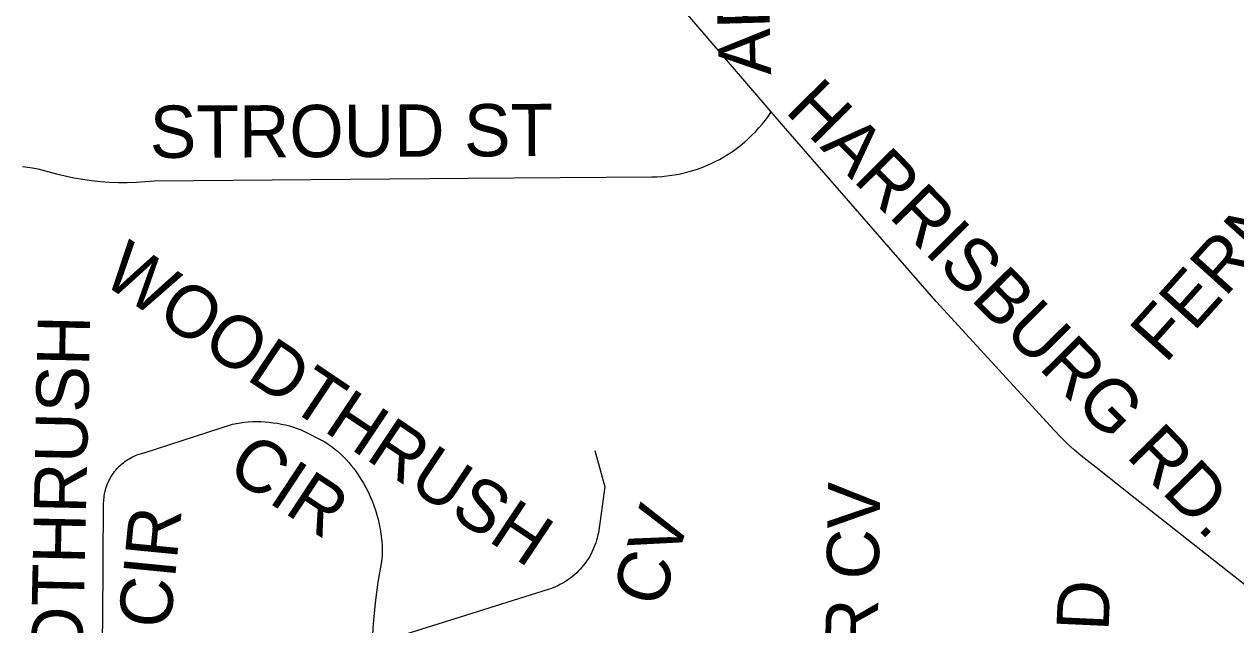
# Model space of a CAD drawing. Extents: x 1670563 to 1761545, y 515755 to 578944.
# Drawn here: x 1696373 to 1698114, y 540693 to 541555 of the extents above; entities that cross this region are included whole.
import ezdxf

# ---------------------------------------------------------------- set-up
doc = ezdxf.new("R2010")
doc.units = 0
doc.layers.add('STREETCL', color=7, linetype='Continuous')
doc.layers.add('STRNAMES', color=7, linetype='Continuous')

msp = doc.modelspace()

# ---------------------------------------------------------------- linework, layer by layer
at = {"layer": 'STREETCL'}
for points in [[(1697446.4, 541428.7), (1697291.6, 541609.1)], [(1696370.8, 541350.6), (1696378.2, 541349.7), (1696385.5, 541348.4), (1696392.8, 541347), (1696400, 541345.3), (1696407.2, 541343.3), (1696419.6, 541339.9), (1696432.1, 541337), (1696444.7, 541334.4), (1696457.4, 541332.2), (1696470.1, 541330.5), (1696482.9, 541329.1), (1696495.8, 541328.2), (1696508.6, 541327.7), (1696521.5, 541327.6), (1696534.3, 541328), (1696547.2, 541328.7), (1696560, 541329.9), (1697011.5, 541333.7), (1697274.7, 541335.7), (1697281.9, 541335.8), (1697289.2, 541336.3), (1697296.4, 541337), (1697303.6, 541337.9), (1697310.8, 541339.1), (1697317.9, 541340.5), (1697325, 541342.2), (1697332, 541344.1), (1697338.9, 541346.3), (1697345.7, 541348.7), (1697352.5, 541351.4), (1697359.2, 541354.3), (1697365.7, 541357.4), (1697372.2, 541360.7), (1697378.5, 541364.3), (1697384.7, 541368.1), (1697390.7, 541372.1), (1697396.7, 541376.3), (1697402.4, 541380.7), (1697408, 541385.4), (1697413.5, 541390.2), (1697418.7, 541395.2), (1697423.8, 541400.3), (1697428.7, 541405.7), (1697433.5, 541411.2), (1697438, 541416.9), (1697442.3, 541422.7), (1697446.4, 541428.7)], [(1698144.6, 540736.3), (1697969.2, 540874), (1697913.3, 540918.4), (1697891.5, 540935.2), (1697881.4, 540943.9), (1697871.6, 540953), (1697862.1, 540962.4), (1697852.9, 540972.1), (1697683.4, 541156.6), (1697466.9, 541404.8), (1697446.4, 541428.7)], [(1696483.2, 540542), (1696486.2, 540698.4), (1696487.5, 540867.5), (1696487.6, 540870.1), (1696487.8, 540872.6), (1696488, 540875.2), (1696488.3, 540877.7), (1696488.7, 540880.2), (1696489.2, 540882.7), (1696489.8, 540885.2), (1696490.5, 540887.7), (1696491.3, 540890.1), (1696492.1, 540892.6), (1696493, 540895), (1696494, 540897.3), (1696495.1, 540899.6), (1696496.3, 540901.9), (1696497.5, 540904.2), (1696498.8, 540906.3), (1696500.2, 540908.5), (1696501.7, 540910.6), (1696503.2, 540912.6), (1696504.8, 540914.6), (1696506.5, 540916.6), (1696508.2, 540918.5), (1696510, 540920.3), (1696511.9, 540922), (1696513.8, 540923.7), (1696515.8, 540925.4), (1696517.8, 540926.9), (1696519.9, 540928.4), (1696522.1, 540929.8), (1696524.2, 540931.1), (1696526.5, 540932.4), (1696528.7, 540933.6), (1696531.1, 540934.7), (1696533.4, 540935.7), (1696535.8, 540936.7), (1696538.2, 540937.5), (1696540.6, 540938.3), (1696543.1, 540939), (1696545.6, 540939.6), (1696672.4, 540980.7), (1696678.2, 540981.8), (1696684.1, 540982.7), (1696689.9, 540983.4), (1696695.8, 540983.9), (1696701.7, 540984.3), (1696707.6, 540984.4), (1696713.5, 540984.3), (1696719.4, 540984), (1696725.3, 540983.5), (1696731.2, 540982.8), (1696737, 540981.9), (1696742.8, 540980.8), (1696748.6, 540979.6), (1696754.3, 540978.1), (1696760, 540976.4), (1696765.6, 540974.5), (1696771.1, 540972.5), (1696805.2, 540955.4), (1696809.9, 540952.2), (1696814.5, 540948.9), (1696819, 540945.4), (1696823.4, 540941.8), (1696827.6, 540938), (1696831.7, 540934.1), (1696835.7, 540930), (1696839.5, 540925.8), (1696843.2, 540921.5), (1696846.7, 540917.1), (1696850.1, 540912.5), (1696853.3, 540907.8), (1696857.1, 540901.9), (1696860.8, 540895.9), (1696864.2, 540889.8), (1696867.4, 540883.5), (1696870.3, 540877.1), (1696873.1, 540870.7), (1696875.6, 540864.1), (1696877.9, 540857.5), (1696879.9, 540850.7), (1696881.8, 540843.9), (1696883.3, 540837.1), (1696884.7, 540830.2), (1696885.8, 540823.3), (1696886.6, 540816.3), (1696887.1, 540811.6), (1696887.4, 540807), (1696887.5, 540802.4), (1696887.5, 540797.7), (1696887.4, 540793.1), (1696887.1, 540788.5), (1696886.6, 540783.8), (1696881.5, 540754.1), (1696877.5, 540724.1), (1696874.5, 540694.1), (1696872.5, 540663.9)], [(1697193.1, 540943.1), (1697207.4, 540890.9), (1697198.1, 540824.8), (1697197.3, 540821.2), (1697196.5, 540817.6), (1697195.5, 540814), (1697194.4, 540810.5), (1697193.2, 540807), (1697191.8, 540803.6), (1697190.3, 540800.2), (1697188.8, 540796.9), (1697187.1, 540793.6), (1697185.2, 540790.4), (1697183.3, 540787.3), (1697181.3, 540784.2), (1697179.1, 540781.2), (1697176.9, 540778.3), (1697174.6, 540775.5), (1697172.1, 540772.7), (1697169.6, 540770), (1697167, 540767.5), (1697164.2, 540765), (1697161.4, 540762.6), (1697158.5, 540760.3), (1697155.6, 540758.1), (1697152.5, 540756), (1697149.4, 540754), (1697146.3, 540752.2), (1697143, 540750.4), (1697139.7, 540748.8), (1697136.4, 540747.3), (1697133, 540745.9), (1697129.5, 540744.6), (1697126, 540743.4), (1696999.5, 540703.7), (1696872.5, 540663.9)]]:
    msp.add_lwpolyline(points, dxfattribs=at)

# ---------------------------------------------------------------- texts
at = {"layer": 'STRNAMES'}
for s, rotation, p in [('ARROWHEAD', 91.645, (1697446.4, 541482.2)), ('FERNWOOD', 48.0312, (1698012.4, 541066.4)), ('HARRISBURG RD.', 314.7125, (1697464.6, 541429.4)), ('STROUD ST', 0.2727, (1696553.9, 541362.7)), ('WOODTHRUSH', 326.2809, (1696482, 541185)), ('WOODTHRUSH', 88.7748, (1696452.3, 540395.2)), ('CIR', 326.5588, (1696661.5, 540909.5)), ('WINDOVER CV', 88.9512, (1697590.1, 540177.9)), ('CV', 72.4103, (1697288.2, 540714.8)), ('CIR', 84.4063, (1696582.9, 540685.8)), ('LANDS END', 87.3682, (1697907.8, 540181.7))]:
    msp.add_text(s, height=75, rotation=rotation, dxfattribs=at).set_placement(p)

doc.saveas('drawing.dxf')
